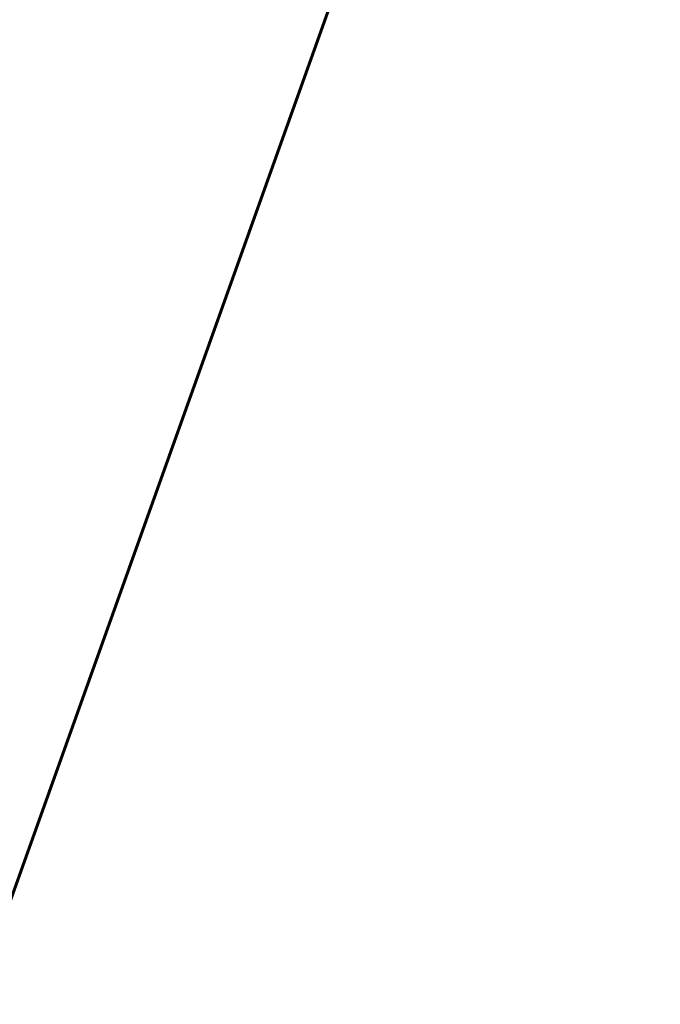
# Model space of a CAD drawing. Header units: metres. Extents: x 134157 to 138734, y 451157 to 455772.
# Tile 829 of 1056: x 136728 to 136739, y 454206 to 454223. Entities that reach past the tile are written whole.
import ezdxf

# ---------------------------------------------------------------- set-up
doc = ezdxf.new("R2010")
doc.units = ezdxf.units.M
doc.layers.add('-DR-alg-bladkaders viewports', color=7, linetype='Continuous', lineweight=60)
doc.layers.add('-DR-alg-hulplijnen kantverharding asflast nieuwe fietsstraat', color=7, linetype='Continuous', true_color=0xff9429, plot=False)
doc.layers.add('-DR-nw-gr-arc-gras', color=7, linetype='Continuous', true_color=0xb5d5a4)
doc.layers.add('-DR-nw-vh-arc-asfalt fietsstraat rood', color=7, linetype='Continuous', lineweight=9, true_color=0xdfbfc7)
doc.layers.add('-DR-nw-vh-arc-sbs kf bruinrood rabat halfsteens', color=7, linetype='Continuous', lineweight=9, true_color=0xb88485)
doc.layers.add('-DR-nw-vh-kantverharding', color=3, linetype='Continuous')
pattern_1 = [(115.335625, (136419.71802, 453326.2367), (-0.223681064, -0.105903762), [0.06, -0.187485]), (205.335625, (136419.71802, 453326.2367), (0.105903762, -0.223681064), [0.06, -0.187485])]

msp = doc.modelspace()

# ---------------------------------------------------------------- hatches: boundary and pattern name
at = {"layer": '-DR-nw-gr-arc-gras', "transparency": 33554687}
h = msp.add_hatch(dxfattribs=at)
h.set_pattern_fill('AGR-BOLLEN', color=256, scale=0.1, pattern_type=2)
h.set_pattern_definition(pattern_1)
edge = h.paths.add_edge_path()
edge.add_arc((-7000776.81, 3043164.568), 7592527.997, 340.0567505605, 340.0572256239)
edge.add_line((136455.782, 453494.254), (136455.124, 453494.493))
edge.add_arc((380495.222, 364992.548), 259592.304, 160.06665688, 160.08044536)
edge.add_line((136433.832, 453435.762), (136433.813, 453435.768))
edge.add_line((136433.813, 453435.768), (136432.179, 453431.255))
edge.add_line((136432.179, 453431.255), (136432.198, 453431.248))
edge.add_line((136432.198, 453431.248), (136431.678, 453429.87))
edge.add_line((136431.678, 453429.87), (136432.336, 453429.631))
edge.add_line((136432.336, 453429.631), (136434.309, 453435.077))
h = msp.add_hatch(dxfattribs=at)
h.set_pattern_fill('AGR-BOLLEN', color=256, scale=0.1, pattern_type=2)
h.set_pattern_definition(pattern_1)
edge = h.paths.add_edge_path()
edge.add_line((136644.275, 454017.422), (136643.935, 454016.481))
edge.add_line((136643.935, 454016.481), (136643.884, 454016.34))
edge.add_line((136643.884, 454016.34), (136644.542, 454016.102))
edge.add_arc((1711333.983, -116117.427), 1674723.582, 160.095672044, 160.096657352, ccw=False)
edge.add_line((136654.347, 454043.181), (136653.689, 454043.42))
edge.add_line((136653.689, 454043.42), (136653.638, 454043.279))
edge.add_line((136653.638, 454043.279), (136653.298, 454042.339))
edge.add_line((136653.298, 454042.339), (136644.275, 454017.422))
h = msp.add_hatch(dxfattribs=at)
h.set_pattern_fill('AGR-BOLLEN', color=256, scale=0.1, pattern_type=2)
h.set_pattern_definition(pattern_1)
edge = h.paths.add_edge_path()
edge.add_arc((201445.879, 430906.358), 68798.19, 160.21843512, 160.23578595, ccw=False)
edge.add_arc((201560.312, 431227.007), 68798.194, 160.48462006, 160.50197089, ccw=False)
edge.add_line((136714.447, 454209.723), (136713.787, 454209.956))
edge.add_line((136713.787, 454209.956), (136713.737, 454209.814))
edge.add_line((136713.737, 454209.814), (136713.405, 454208.871))
edge.add_arc((132463.741, 455704.591), 4505.2, 340.09465, 340.60987, ccw=False)
edge.add_line((136699.784, 454170.718), (136694.07, 454154.937))
edge.add_line((136694.07, 454154.937), (136693.729, 454153.997))
edge.add_line((136693.729, 454153.997), (136693.678, 454153.855))
edge.add_line((136693.678, 454153.855), (136694.337, 454153.617))
edge.add_line((136694.337, 454153.617), (136700.442, 454170.479))
at = {"layer": '-DR-nw-vh-arc-asfalt fietsstraat rood', "transparency": 33554687}
h = msp.add_hatch(color=256, dxfattribs=at)
h.dxf.hatch_style = 1
edge = h.paths.add_edge_path()
edge.add_line((136621.119, 453955.235), (136699.22, 454170.922))
edge.add_arc((132463.741, 455704.591), 4504.6, 340.09465, 342.475503)
edge.add_line((136759.275, 454348.195), (136783.316, 454424.331))
edge.add_line((136783.316, 454424.331), (136779.311, 454425.596))
edge.add_line((136779.311, 454425.596), (136755.27, 454349.46))
edge.add_arc((132463.741, 455704.591), 4500.4, 340.09465, 342.475503, ccw=False)
edge.add_line((136695.271, 454172.352), (136617.17, 453956.665))
edge.add_line((136617.17, 453956.665), (136621.119, 453955.235))
at = {"layer": '-DR-nw-vh-arc-sbs kf bruinrood rabat halfsteens', "transparency": 33554687}
h = msp.add_hatch(color=256, dxfattribs=at)
h.dxf.hatch_style = 1
edge = h.paths.add_edge_path()
edge.add_arc((132463.741, 455704.591), 4500.4, 340.640533, 340.960925)
edge.add_line((136717.952, 454236.502), (136717.575, 454236.634))
edge.add_arc((8236.31, 498800.61), 135990.38, 340.86063329, 340.87079758, ccw=False)
edge.add_line((136709.667, 454213.842), (136709.478, 454213.378))
edge.add_line((136709.478, 454213.378), (136709.3, 454212.872))
edge.add_line((136709.3, 454212.872), (136709.677, 454212.736))

# ---------------------------------------------------------------- linework, layer by layer
at = {"layer": '-DR-alg-bladkaders viewports'}
msp.add_lwpolyline([(136760.122, 454298.351), (136694.677, 454115.211), (136646.002, 454132.605), (136711.448, 454315.745)], close=True, dxfattribs=at)
at = {"layer": '-DR-alg-hulplijnen kantverharding asflast nieuwe fietsstraat'}
for points in [[(136782.187, 454454.718), (136782.781, 454444.488, -0.091214), (136782.11, 454439.102), (136779.372, 454430.431, 0.080612), (136779.141, 454428.846), (136779.165, 454427.314, -0.080612), (136778.934, 454425.729), (136779.311, 454425.596), (136755.27, 454349.46, -0.010389), (136695.271, 454172.352), (136617.17, 453956.665), (136616.794, 453956.801, -0.016644), (136615.557, 453953.711), (136612.599, 453946.977)], [(136782.187, 454454.718), (136782.781, 454444.488, -0.091214), (136782.11, 454439.102), (136779.372, 454430.431, 0.080612), (136779.141, 454428.846), (136779.165, 454427.314, -0.080612), (136778.934, 454425.729), (136779.311, 454425.596), (136755.27, 454349.46, -0.010389), (136695.271, 454172.352), (136617.17, 453956.665), (136616.794, 453956.801, -0.016644), (136615.557, 453953.711), (136612.599, 453946.977)], [(136795.319, 454446.893, -0.11334), (136791.441, 454440.346), (136791.377, 454440.278, 0.112567), (136788.005, 454434.524), (136786.047, 454428.323, -0.080612), (136785.326, 454426.893), (136784.418, 454425.641, 0.080611), (136783.698, 454424.211), (136783.316, 454424.331), (136759.275, 454348.195, -0.010389), (136699.22, 454170.922), (136621.119, 453955.235), (136621.495, 453955.098, 0.016644), (136620.467, 453951.934), (136618.89, 453946.466, -0.016644)], [(136795.319, 454446.893, -0.11334), (136791.441, 454440.346), (136791.377, 454440.278, 0.112567), (136788.005, 454434.524), (136786.047, 454428.323, -0.080612), (136785.326, 454426.893), (136784.418, 454425.641, 0.080611), (136783.698, 454424.211), (136783.316, 454424.331), (136759.275, 454348.195, -0.010389), (136699.22, 454170.922), (136621.119, 453955.235), (136621.495, 453955.098, 0.016644), (136620.467, 453951.934), (136618.89, 453946.466, -0.016644)]]:
    msp.add_lwpolyline(points, format="xyb", dxfattribs=at)
at = {"layer": '-DR-nw-vh-kantverharding'}
for points in [[(136616.794, 453956.801), (136617.17, 453956.665), (136695.271, 454172.352, 0.010389), (136755.27, 454349.46), (136779.311, 454425.596)], [(136783.894, 454424.731, 0.447201), (136784.201, 454424.052), (136785.509, 454423.638, -0.414203), (136785.705, 454423.262), (136774.127, 454386.597, -0.414214), (136773.751, 454386.401), (136772.416, 454386.822, 0.414214), (136771.789, 454386.496), (136771.216, 454384.684, 0.414214), (136771.543, 454384.057), (136772.878, 454383.635, -0.414214), (136773.073, 454383.259), (136764.808, 454357.083, -0.414214), (136764.431, 454356.887), (136763.096, 454357.309, 0.414214), (136762.469, 454356.983), (136759.656, 454348.075, -0.010389), (136699.596, 454170.786), (136621.495, 453955.098, 0.016644), (136620.467, 453951.934), (136618.89, 453946.466, -0.016644)], [(136621.495, 453955.098), (136621.119, 453955.235), (136699.22, 454170.922, 0.010389), (136759.275, 454348.195), (136783.316, 454424.331)]]:
    msp.add_lwpolyline(points, format="xyb", dxfattribs=at)

doc.saveas('drawing.dxf')
